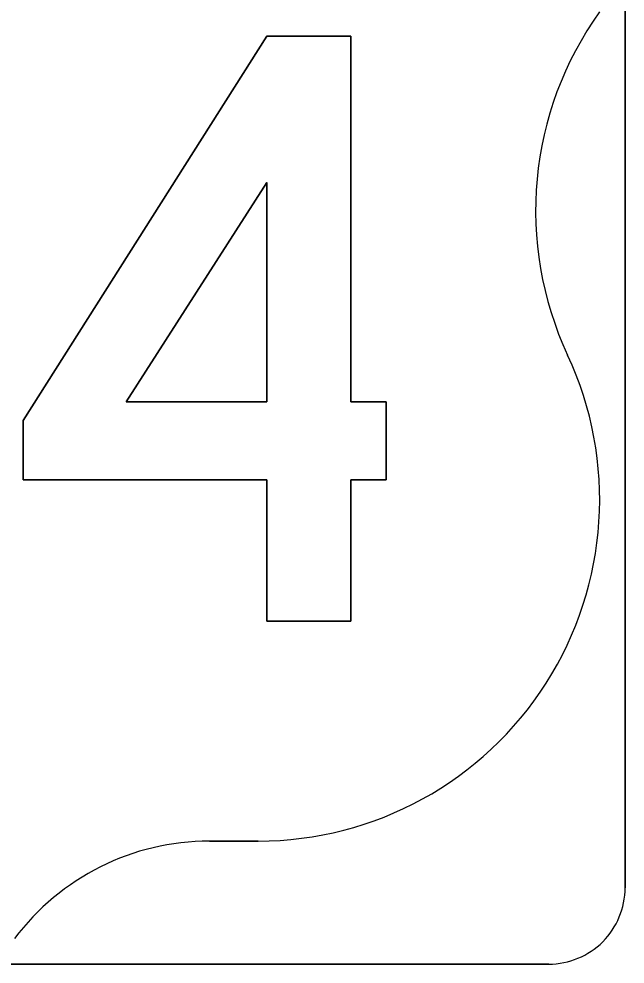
# Model space of a CAD drawing. Extents: x 10133 to 81668, y 5524 to 11018.
# Drawn here: x 35537.3 to 35586.9, y 8280.7 to 8358.1 of the extents above; entities that cross this region are included whole.
import ezdxf

# ---------------------------------------------------------------- set-up
doc = ezdxf.new("R2010")
doc.units = 0
doc.layers.add('DisPlatData', color=7, linetype='Continuous')

msp = doc.modelspace()

# ---------------------------------------------------------------- linework, layer by layer
at = {"layer": 'DisPlatData'}
for p, q in [((35586.892, 8286.979), (35586.892, 8374.479)), ((35586.892, 8286.979), (35586.892, 8374.479)), ((35586.892, 8374.479), (35586.892, 8286.979)), ((35586.892, 8374.479), (35586.892, 8286.979)), ((35556.858, 8290.799), (35552.862, 8290.799)), ((35552.862, 8290.799), (35556.858, 8290.799)), ((35586.892, 8286.979), (35586.892, 8286.979)), ((35586.892, 8286.979), (35586.892, 8286.979)), ((35493.142, 8280.729), (35580.642, 8280.729)), ((35493.142, 8280.729), (35580.642, 8280.729)), ((35580.642, 8280.729), (35493.142, 8280.729)), ((35580.642, 8280.729), (35493.142, 8280.729)), ((35580.642, 8280.729), (35580.642, 8280.729)), ((35580.642, 8280.729), (35580.642, 8280.729))]:
    msp.add_line(p, q, dxfattribs=at)
for points in [[(35564.445, 8356.689), (35557.545, 8356.689), (35537.616, 8325.216), (35537.616, 8320.377), (35557.545, 8320.377), (35557.545, 8308.784), (35564.445, 8308.784), (35564.445, 8320.377), (35567.32, 8320.377), (35567.32, 8326.749), (35564.445, 8326.749), (35564.445, 8356.689)], [(35564.445, 8326.749), (35567.32, 8326.749), (35567.32, 8320.377), (35564.445, 8320.377), (35564.445, 8308.784), (35557.545, 8308.784), (35557.545, 8320.377), (35537.616, 8320.377), (35537.616, 8325.216), (35557.545, 8356.689), (35564.445, 8356.689), (35564.445, 8326.749)], [(35557.545, 8326.749), (35546.045, 8326.749), (35557.545, 8344.713), (35557.545, 8326.749)], [(35546.045, 8326.749), (35557.545, 8326.749), (35557.545, 8344.713), (35546.045, 8326.749)], [(35582.186, 8330.566), (35582.189, 8330.567)], [(35582.189, 8330.567), (35582.186, 8330.566)]]:
    msp.add_lwpolyline(points, dxfattribs=at)
for centre, radius, start, end in [((35607.517, 8342.383), 27.951, 144.33724, 205.01003), ((35607.517, 8342.383), 27.951, 144.33724, 205.01003), ((35556.858, 8318.75), 27.951, 270.00006, 25.01045), ((35556.858, 8318.75), 27.951, 270.00006, 25.01045), ((35552.862, 8270.833), 19.965, 90.00021, 143.12341), ((35552.862, 8270.833), 19.965, 90.00021, 143.12341), ((35580.642, 8286.979), 6.25, 270.00006, 0.00027), ((35580.642, 8286.979), 6.25, 270.00006, 0.00027), ((35580.642, 8286.979), 6.25, 270.00006, 0.00027), ((35580.642, 8286.979), 6.25, 270.00006, 0.00027)]:
    msp.add_arc(centre, radius, start, end, dxfattribs=at)

doc.saveas('drawing.dxf')
